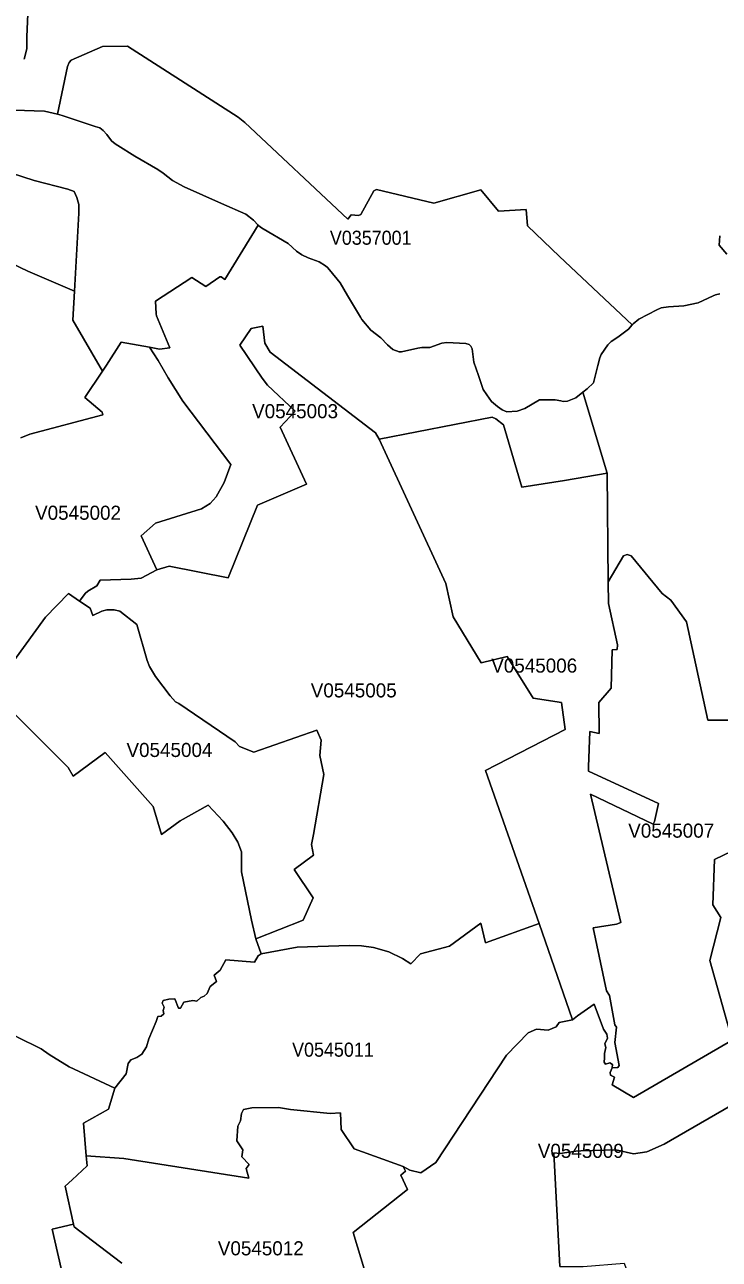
# Model space of a CAD drawing. Extents: x 369010 to 735936, y 6377141 to 6616555.
# Drawn here: x 590615 to 595545, y 6486714 to 6495475 of the extents above; entities that cross this region are included whole.
import ezdxf
from ezdxf.enums import TextEntityAlignment as Align

# ---------------------------------------------------------------- set-up
doc = ezdxf.new("R2010")
doc.units = 0
doc.header["$LTSCALE"] = 40
doc.layers.add('3', color=7, linetype='Continuous', lineweight=13)
doc.layers.add('4', color=7, linetype='Continuous')

msp = doc.modelspace()

# ---------------------------------------------------------------- linework, layer by layer
at = {"layer": '3'}
for points in [[(590660.77, 6496096.32), (590630.49, 6495390.28), (590628.83, 6495303.73), (590611.62, 6495231.57)], [(590611.62, 6495231.57), (590628.83, 6495303.73), (590630.49, 6495390.28), (590660.77, 6496096.32)], [(590476.24, 6494871.76), (590682.29, 6494864.15), (590754.94, 6494862), (590847.63, 6494839.65), (590917.97, 6495177.94), (590929.72, 6495208.23), (590944.28, 6495223.95), (591167.05, 6495321.27), (591343.31, 6495322.59), (592128.79, 6494819.79), (592178.11, 6494782.39), (592907.82, 6494094.55), (592931.49, 6494126.16), (592983.95, 6494120.87), (593001, 6494128.81), (593093.68, 6494296.14), (593112.05, 6494305.41), (593518.53, 6494209.41), (593852.02, 6494303.92), (593977.64, 6494151.32), (594172.77, 6494163.24), (594183.36, 6494049.04), (594409.6, 6493830.24), (594926.8, 6493344.49), (594934.09, 6493352.76), (594974.3, 6493384.87), (595101.41, 6493452.23), (595132.69, 6493465.14), (595183.17, 6493474.24), (595291.74, 6493479.71), (595395.35, 6493502.21), (595500.94, 6493551.7), (595518.31, 6493559.48), (595549.43, 6493564.44)], [(590102.53, 6494557.47), (590681.96, 6494370.61), (590921.44, 6494307.72), (590964.8, 6494292), (590985.66, 6494250.13), (590998.73, 6494199.32), (590998.73, 6494137.75), (590966.95, 6493584.3), (590955.2, 6493379.24), (591166.88, 6493015.96), (591195.18, 6493058.33), (591299.78, 6493222.51), (591499.71, 6493185.94), (591571.04, 6493171.7), (591643.7, 6493182.96), (591550.19, 6493408.54), (591548.37, 6493424.26), (591543.24, 6493513.63), (591800.27, 6493680.79), (591900.23, 6493617.74), (591999.87, 6493684.93), (592008.64, 6493685.43), (592034.62, 6493668.05), (592271.46, 6494053.84), (592238.69, 6494087.44), (592183.91, 6494130.96), (592010.62, 6494205.61), (591745.65, 6494325.6), (591664.55, 6494370.12), (591598.35, 6494421.59), (591560.62, 6494448.4), (591397.43, 6494542.24), (591275.95, 6494617.71), (591255.76, 6494629.79), (591231.6, 6494651.64), (591198.16, 6494696.16), (591171.85, 6494723.63), (591147.35, 6494742.67), (591114.25, 6494753.92), (590880.23, 6494831.71), (590847.63, 6494839.65), (590754.94, 6494862), (590682.29, 6494864.15), (590476.24, 6494871.76)], [(590175.35, 6493947.25), (590636.61, 6493725.15), (590966.95, 6493584.3), (590998.73, 6494137.75), (590998.73, 6494199.32), (590985.66, 6494250.13), (590964.8, 6494292), (590921.44, 6494307.72), (590681.96, 6494370.61), (590102.53, 6494557.47)], [(590586.13, 6492542.95), (590652.17, 6492569.1), (591168.37, 6492706.97), (591164.4, 6492724.68), (591042.59, 6492829.61), (591166.88, 6493015.96), (590955.2, 6493379.24), (590966.95, 6493584.3), (590636.61, 6493725.15), (590175.35, 6493947.25)], [(595597.09, 6493846.96), (595543.14, 6493910.18), (595547.77, 6493977.71)], [(595547.77, 6493977.71), (595543.14, 6493910.18), (595597.09, 6493846.96)], [(595549.43, 6493564.44), (595518.31, 6493559.48), (595500.94, 6493551.7), (595395.35, 6493502.21), (595291.74, 6493479.71), (595183.17, 6493474.24), (595132.69, 6493465.14), (595101.41, 6493452.23), (594974.3, 6493384.87), (594934.09, 6493352.76), (594926.8, 6493344.49)], [(594926.8, 6493344.49), (594899.83, 6493313.54), (594825.02, 6493256.94), (594777.19, 6493227.31), (594753.69, 6493202.82), (594705.52, 6493133.8), (594696.09, 6493111.13), (594682.68, 6493057.67), (594652.4, 6492934.87), (594606.88, 6492892.33), (594575.44, 6492867.18), (594749.55, 6492293.7), (594755.34, 6491522.12), (594864.24, 6491706.83), (594890.72, 6491716.1), (594918.69, 6491705.5), (595138.48, 6491439.7), (595199.55, 6491390.55), (595311.1, 6491237.79), (595464.03, 6490540.02), (595768.23, 6490538.7)], [(590396.96, 6490772.72), (590762.23, 6491270.56), (590925.91, 6491439.7), (591004.52, 6491384.59), (591043.75, 6491439.7), (591062.12, 6491455.43), (591127.66, 6491492), (591151, 6491533.54), (591370.95, 6491541.32), (591440.3, 6491546.62), (591551.35, 6491605.7), (591441.45, 6491848.17), (591542.91, 6491938.7), (591870.28, 6492039.49), (591931.84, 6492077.56), (591973.88, 6492125.06), (592031.48, 6492226.01), (592078.65, 6492353.12), (591737.71, 6492802.96), (591632.94, 6492969.46), (591560.95, 6493091.27), (591499.71, 6493185.94), (591299.78, 6493222.51), (591195.18, 6493058.33), (591166.88, 6493015.96), (591042.59, 6492829.61), (591164.4, 6492724.68), (591168.37, 6492706.97), (590652.17, 6492569.1), (590586.13, 6492542.95)], [(595768.23, 6490538.7), (595464.03, 6490540.02), (595311.1, 6491237.79), (595199.55, 6491390.55), (595138.48, 6491439.7), (594918.69, 6491705.5), (594890.72, 6491716.1), (594864.24, 6491706.83), (594755.34, 6491522.12), (594757.49, 6491368.7), (594821.21, 6491073.61), (594818.56, 6491041.83), (594783.97, 6491039.02), (594777.19, 6490765.77), (594688.31, 6490666.14), (594692.28, 6490445.52), (594625.92, 6490460.25), (594616.65, 6490207.86), (594616.65, 6490178.56), (595113.33, 6489947.35), (595084.03, 6489821.07), (595074.76, 6489801.21), (594629.89, 6490015.21), (594846.2, 6489103.78), (594815.58, 6489091.7), (594648.26, 6489065.22), (594744.25, 6488618.36), (594765.44, 6488586.41), (594804, 6488377.71), (594815.92, 6488360.5), (594802.18, 6488253.42), (594832.63, 6488088.58), (594823.36, 6488074.01), (594783.64, 6488071.37), (594770.4, 6488038.43), (594773.05, 6488019.73), (594801.02, 6488006.49), (594784.97, 6487950.71), (594936.4, 6487863), (595635.99, 6488269.31), (595477.6, 6488833.68), (595554.73, 6489139.2), (595498.95, 6489228.24), (595510.7, 6489551.63), (595632.84, 6489610.06)], [(590506.69, 6490619.8), (590923.92, 6490204.88), (590959.34, 6490143.15), (591184.59, 6490309.64), (591526.36, 6489928.16), (591586.6, 6489727.73), (591717.52, 6489825.87), (591916.62, 6489937.59), (592022.7, 6489823.56), (592086.92, 6489739.65), (592127.8, 6489674.44), (592152.63, 6489604.93), (592153.95, 6489463.42), (592223.63, 6489120.5), (592254.74, 6488987.43), (592591.38, 6489120.99), (592661.05, 6489279.71), (592527.49, 6489478.98), (592664.86, 6489581.59), (592650.46, 6489657.56), (592664.86, 6489728.39), (592738.84, 6490155.06), (592708.72, 6490289.95), (592717.82, 6490398.68), (592689.02, 6490469.52), (592242, 6490313.45), (592139.88, 6490352.67), (592108.44, 6490386.77), (591708.91, 6490657.86), (591683.92, 6490669.61), (591646.02, 6490711.49), (591543.9, 6490850.34), (591500.71, 6490919.86), (591484.98, 6490964.38), (591409.51, 6491217.76), (591291.01, 6491312.93), (591248.97, 6491323.52), (591196.67, 6491322.2), (591162.58, 6491314.25), (591098.36, 6491281.48), (591078.84, 6491335.27), (591004.52, 6491384.59), (590925.91, 6491439.7), (590762.23, 6491270.56), (590396.96, 6490772.72)], [(590558.49, 6488291.98), (590732.27, 6488206.42), (590788.54, 6488167.69), (590930.87, 6488080.14), (591254.44, 6487928.04), (591334.87, 6488030.82), (591349.27, 6488104.3), (591367.64, 6488129.13), (591410.84, 6488144.85), (591446.09, 6488169.68), (591478.86, 6488220.82), (591494.58, 6488278.58), (591547.05, 6488401.71), (591558.63, 6488436.47), (591583.46, 6488439.12), (591601.83, 6488456.16), (591596.53, 6488478.34), (591604.48, 6488502.01), (591590.08, 6488532.13), (591596.53, 6488550.5), (591637.25, 6488560.93), (591680.44, 6488562.25), (591706.59, 6488496.71), (591720.99, 6488495.39), (591743.33, 6488537.43), (591808.71, 6488550.5), (591836.18, 6488545.2), (591865.14, 6488571.35), (591888.65, 6488580.62), (591909.67, 6488598.99), (591930.52, 6488649.47), (591976.2, 6488686.21), (591959.32, 6488729.41), (592001.19, 6488766.15), (592041.74, 6488838.15), (592244.81, 6488822.42), (592272.28, 6488868.27), (592292.81, 6488882.5), (592254.74, 6488987.43), (592223.63, 6489120.5), (592153.95, 6489463.42), (592152.63, 6489604.93), (592127.8, 6489674.44), (592086.92, 6489739.65), (592022.7, 6489823.56), (591916.62, 6489937.59), (591717.52, 6489825.87), (591586.6, 6489727.73), (591526.36, 6489928.16), (591184.59, 6490309.64), (590959.34, 6490143.15), (590923.92, 6490204.88), (590506.69, 6490619.8)], [(595632.84, 6489610.06), (595510.7, 6489551.63), (595498.95, 6489228.24), (595554.73, 6489139.2), (595477.6, 6488833.68), (595635.99, 6488269.31), (594936.4, 6487863), (594784.97, 6487950.71), (594801.02, 6488006.49), (594773.05, 6488019.73), (594770.4, 6488038.43), (594783.64, 6488071.37), (594786.29, 6488095.2), (594767.59, 6488108.6), (594735.81, 6488097.85), (594726.38, 6488112.58), (594730.52, 6488143.03), (594729.19, 6488174.97), (594738.46, 6488216.18), (594733.16, 6488242.66), (594751.7, 6488283.87), (594746.4, 6488311.84), (594722.41, 6488346.43), (594655.71, 6488524.68), (594538.37, 6488442.1), (594501.79, 6488413.3), (594407.78, 6488393.44), (594386.93, 6488363.32), (594330.66, 6488339.65), (594248.07, 6488346.27), (594187.83, 6488321.28), (594035.23, 6488162.56), (593532.27, 6487400.08), (593426.18, 6487327.92), (593349.05, 6487346.29), (593300.56, 6487372.61), (593316.28, 6487339.51), (593284.84, 6487310.54), (593332.01, 6487208.43), (592945.06, 6486904.07), (593249.25, 6485902.11)], [(591254.44, 6487928.04), (590930.87, 6488080.14), (590788.54, 6488167.69), (590732.27, 6488206.42), (590558.49, 6488291.98), (590368.66, 6488381.69), (590235.92, 6488555.47), (590154.83, 6488721.47), (590118.08, 6488820.44), (589525.08, 6488770.79), (589507.54, 6488772.94), (589429.42, 6488768.14), (589110.33, 6488744.14), (588949.96, 6488794.45), (588789.58, 6488843.77)], [(590891.82, 6486565.78), (590809.39, 6486928.56), (590960.83, 6486963.15), (590901.91, 6487232.43), (590950.9, 6487277.44), (591057.98, 6487377.9), (591051.69, 6487447.91), (591031.17, 6487680.28), (591209.42, 6487778.09), (591254.44, 6487928.04)], [(595729.66, 6487863.99), (595152.72, 6487529.67), (595029.25, 6487475.22), (594934.91, 6487463.3), (594811.28, 6487491.11), (594561.37, 6487483.5), (594527.28, 6487482.17), (594416.06, 6487465.13), (594370.21, 6487470.42), (594413.24, 6486662.6), (594578.25, 6486662.6), (594869.7, 6486686.93), (595265.76, 6485571.76), (595425.14, 6485067.14), (595465.35, 6484879.79), (595462.71, 6484811.27), (595303.32, 6484616.3), (595503.25, 6484464.37), (596066.96, 6483982.59)], [(594413.24, 6486662.6), (594370.21, 6487470.42), (594416.06, 6487465.13), (594527.28, 6487482.17), (594561.37, 6487483.5), (594811.28, 6487491.11), (594934.91, 6487463.3), (595029.25, 6487475.22), (595152.72, 6487529.67), (595729.66, 6487863.99)], [(593249.25, 6485902.11), (592945.06, 6486904.07), (593332.01, 6487208.43), (593284.84, 6487310.54), (593316.28, 6487339.51), (593300.56, 6487372.61), (592952.18, 6487498.72), (592860.49, 6487635.1), (592855.19, 6487754.26), (592783.2, 6487748.96), (592500.68, 6487776.6), (592416.94, 6487791), (592225.78, 6487789.68), (592168.18, 6487777.93), (592152.46, 6487749.13), (592145.84, 6487696.67), (592127.47, 6487657.44), (592119.69, 6487553.84), (592162.06, 6487490.94), (592155.6, 6487441.13), (592207.9, 6487386.18), (592187.05, 6487357.38), (592205.26, 6487289.19), (591318.82, 6487429.38), (591051.69, 6487447.91), (591057.98, 6487377.9), (590950.9, 6487277.44), (590901.91, 6487232.43), (590960.83, 6486963.15), (590964.97, 6486944.62), (591145.04, 6486806.42), (591304.42, 6486685.1)], [(591304.42, 6486685.1), (591145.04, 6486806.42), (590964.97, 6486944.62), (590960.83, 6486963.15), (590809.39, 6486928.56)], [(590809.39, 6486928.56), (590891.82, 6486565.78)]]:
    msp.add_lwpolyline(points, dxfattribs=at)
for points in [[(590847.63, 6494839.65), (590880.23, 6494831.71), (591114.25, 6494753.92), (591147.35, 6494742.67), (591171.85, 6494723.63), (591198.16, 6494696.16), (591231.6, 6494651.64), (591255.76, 6494629.79), (591275.95, 6494617.71), (591397.43, 6494542.24), (591560.62, 6494448.4), (591598.35, 6494421.59), (591664.55, 6494370.12), (591745.65, 6494325.6), (592010.62, 6494205.61), (592183.91, 6494130.96), (592238.69, 6494087.44), (592271.46, 6494053.84), (592287.84, 6494038.61), (592307.04, 6494027.03), (592484.3, 6493923.42), (592542.55, 6493868.97), (592581.12, 6493842.66), (592627.29, 6493819.82), (592703.92, 6493791.35), (592749.6, 6493763.71), (592764, 6493753.28), (592777.4, 6493736.57), (592854.69, 6493642.56), (592906.17, 6493554.02), (592997.03, 6493400.59), (593007.29, 6493382.22), (593072, 6493308.41), (593142.5, 6493251.97), (593188.85, 6493202.82), (593227.41, 6493169.55), (593271.43, 6493153.83), (593289.64, 6493153.17), (593404.99, 6493180.81), (593432.47, 6493183.45), (593489.24, 6493183.62), (593576.29, 6493216.22), (593611.54, 6493220.03), (593746.1, 6493213.58), (593768.28, 6493205.47), (593780.36, 6493194.21), (593789.96, 6493174.85), (593803.36, 6493080.34), (593835.14, 6492985.51), (593867.41, 6492886.21), (593894.39, 6492848.47), (593928.81, 6492801.3), (593969.69, 6492766.71), (594004.45, 6492741.56), (594037.22, 6492728.65), (594110.04, 6492731.79), (594164.82, 6492752.15), (594267.6, 6492813.06), (594380.64, 6492814.21), (594419.2, 6492806.93), (594435.59, 6492801.64), (594466.87, 6492803.79), (594525.62, 6492827.12), (594575.44, 6492867.18), (594606.88, 6492892.33), (594652.4, 6492934.87), (594682.68, 6493057.67), (594696.09, 6493111.13), (594705.52, 6493133.8), (594753.69, 6493202.82), (594777.19, 6493227.31), (594825.02, 6493256.94), (594899.83, 6493313.54), (594926.8, 6493344.49), (594409.6, 6493830.24), (594183.36, 6494049.04), (594172.77, 6494163.24), (593977.64, 6494151.32), (593852.02, 6494303.92), (593518.53, 6494209.41), (593112.05, 6494305.41), (593093.68, 6494296.14), (593001, 6494128.81), (592983.95, 6494120.87), (592931.49, 6494126.16), (592907.82, 6494094.55), (592178.11, 6494782.39), (592128.79, 6494819.79), (591343.31, 6495322.59), (591167.05, 6495321.27), (590944.28, 6495223.95), (590929.72, 6495208.23), (590917.97, 6495177.94)], [(592271.46, 6494053.84), (592034.62, 6493668.05), (592008.64, 6493685.43), (591999.87, 6493684.93), (591900.23, 6493617.74), (591800.27, 6493680.79), (591543.24, 6493513.63), (591548.37, 6493424.26), (591550.19, 6493408.54), (591643.7, 6493182.96), (591571.04, 6493171.7), (591499.71, 6493185.94), (591560.95, 6493091.27), (591632.94, 6492969.46), (591737.71, 6492802.96), (592078.65, 6492353.12), (592031.48, 6492226.01), (591973.88, 6492125.06), (591931.84, 6492077.56), (591870.28, 6492039.49), (591542.91, 6491938.7), (591441.45, 6491848.17), (591551.35, 6491605.7), (591639.07, 6491633.18), (592057.63, 6491549.6), (592266.49, 6492066.47), (592613.55, 6492214.43), (592426.87, 6492619.09), (592533.78, 6492732.62), (592337.33, 6492917.32), (592299.43, 6492965.82), (592142.2, 6493200.34), (592222.8, 6493319.99), (592303.9, 6493337.04), (592319.62, 6493216.22), (592356.36, 6493150.68), (593104.94, 6492578.04), (593129.93, 6492534.84), (593933.45, 6492690.25), (593958.27, 6492678.34), (594013.22, 6492635.14), (594142.81, 6492192.58), (594445.35, 6492241.07), (594749.55, 6492293.7), (594575.44, 6492867.18), (594525.62, 6492827.12), (594466.87, 6492803.79), (594435.59, 6492801.64), (594419.2, 6492806.93), (594380.64, 6492814.21), (594267.6, 6492813.06), (594164.82, 6492752.15), (594110.04, 6492731.79), (594037.22, 6492728.65), (594004.45, 6492741.56), (593969.69, 6492766.71), (593928.81, 6492801.3), (593894.39, 6492848.47), (593867.41, 6492886.21), (593835.14, 6492985.51), (593803.36, 6493080.34), (593789.96, 6493174.85), (593780.36, 6493194.21), (593768.28, 6493205.47), (593746.1, 6493213.58), (593611.54, 6493220.03), (593576.29, 6493216.22), (593489.24, 6493183.62), (593432.47, 6493183.45), (593404.99, 6493180.81), (593289.64, 6493153.17), (593271.43, 6493153.83), (593227.41, 6493169.55), (593188.85, 6493202.82), (593142.5, 6493251.97), (593072, 6493308.41), (593007.29, 6493382.22), (592997.03, 6493400.59), (592906.17, 6493554.02), (592854.69, 6493642.56), (592777.4, 6493736.57), (592764, 6493753.28), (592749.6, 6493763.71), (592703.92, 6493791.35), (592627.29, 6493819.82), (592581.12, 6493842.66), (592542.55, 6493868.97), (592484.3, 6493923.42), (592307.04, 6494027.03), (592287.84, 6494038.61)], [(591551.35, 6491605.7), (591440.3, 6491546.62), (591370.95, 6491541.32), (591151, 6491533.54), (591127.66, 6491492), (591062.12, 6491455.43), (591043.75, 6491439.7), (591004.52, 6491384.59), (591078.84, 6491335.27), (591098.36, 6491281.48), (591162.58, 6491314.25), (591196.67, 6491322.2), (591248.97, 6491323.52), (591291.01, 6491312.93), (591409.51, 6491217.76), (591484.98, 6490964.38), (591500.71, 6490919.86), (591543.9, 6490850.34), (591646.02, 6490711.49), (591683.92, 6490669.61), (591708.91, 6490657.86), (592108.44, 6490386.77), (592139.88, 6490352.67), (592242, 6490313.45), (592689.02, 6490469.52), (592717.82, 6490398.68), (592708.72, 6490289.95), (592738.84, 6490155.06), (592664.86, 6489728.39), (592650.46, 6489657.56), (592664.86, 6489581.59), (592527.49, 6489478.98), (592661.05, 6489279.71), (592591.38, 6489120.99), (592254.74, 6488987.43), (592292.81, 6488882.5), (592549.5, 6488929.67), (592916.59, 6488939.6), (593004.31, 6488938.28), (593089.54, 6488926.53), (593198.11, 6488896.24), (593295.1, 6488847.91), (593354.02, 6488811.17), (593424.69, 6488881.84), (593629.91, 6488936.29), (593852.52, 6489099.97), (593885.29, 6488959.79), (594266.94, 6489096.5), (593884.29, 6490181.54), (594449.82, 6490473.82), (594425, 6490665.14), (594224.57, 6490695.27), (594039.21, 6490991.19), (593854.5, 6490946.67), (593654.57, 6491272.54), (593603.43, 6491510.87), (593129.93, 6492534.84), (593104.94, 6492578.04), (592356.36, 6493150.68), (592319.62, 6493216.22), (592303.9, 6493337.04), (592222.8, 6493319.99), (592142.2, 6493200.34), (592299.43, 6492965.82), (592337.33, 6492917.32), (592533.78, 6492732.62), (592426.87, 6492619.09), (592613.55, 6492214.43), (592266.49, 6492066.47), (592057.63, 6491549.6), (591639.07, 6491633.18)], [(593129.93, 6492534.84), (593603.43, 6491510.87), (593654.57, 6491272.54), (593854.5, 6490946.67), (594039.21, 6490991.19), (594224.57, 6490695.27), (594425, 6490665.14), (594449.82, 6490473.82), (593884.29, 6490181.54), (594266.94, 6489096.5), (594501.79, 6488413.3), (594538.37, 6488442.1), (594655.71, 6488524.68), (594722.41, 6488346.43), (594746.4, 6488311.84), (594751.7, 6488283.87), (594733.16, 6488242.66), (594738.46, 6488216.18), (594729.19, 6488174.97), (594730.52, 6488143.03), (594726.38, 6488112.58), (594735.81, 6488097.85), (594767.59, 6488108.6), (594786.29, 6488095.2), (594783.64, 6488071.37), (594823.36, 6488074.01), (594832.63, 6488088.58), (594802.18, 6488253.42), (594815.92, 6488360.5), (594804, 6488377.71), (594765.44, 6488586.41), (594744.25, 6488618.36), (594648.26, 6489065.22), (594815.58, 6489091.7), (594846.2, 6489103.78), (594629.89, 6490015.21), (595074.76, 6489801.21), (595084.03, 6489821.07), (595113.33, 6489947.35), (594616.65, 6490178.56), (594616.65, 6490207.86), (594625.92, 6490460.25), (594692.28, 6490445.52), (594688.31, 6490666.14), (594777.19, 6490765.77), (594783.97, 6491039.02), (594818.56, 6491041.83), (594821.21, 6491073.61), (594757.49, 6491368.7), (594755.34, 6491522.12), (594749.55, 6492293.7), (594445.35, 6492241.07), (594142.81, 6492192.58), (594013.22, 6492635.14), (593958.27, 6492678.34), (593933.45, 6492690.25)], [(592292.81, 6488882.5), (592272.28, 6488868.27), (592244.81, 6488822.42), (592041.74, 6488838.15), (592001.19, 6488766.15), (591959.32, 6488729.41), (591976.2, 6488686.21), (591930.52, 6488649.47), (591909.67, 6488598.99), (591888.65, 6488580.62), (591865.14, 6488571.35), (591836.18, 6488545.2), (591808.71, 6488550.5), (591743.33, 6488537.43), (591720.99, 6488495.39), (591706.59, 6488496.71), (591680.44, 6488562.25), (591637.25, 6488560.93), (591596.53, 6488550.5), (591590.08, 6488532.13), (591604.48, 6488502.01), (591596.53, 6488478.34), (591601.83, 6488456.16), (591583.46, 6488439.12), (591558.63, 6488436.47), (591547.05, 6488401.71), (591494.58, 6488278.58), (591478.86, 6488220.82), (591446.09, 6488169.68), (591410.84, 6488144.85), (591367.64, 6488129.13), (591349.27, 6488104.3), (591334.87, 6488030.82), (591254.44, 6487928.04), (591209.42, 6487778.09), (591031.17, 6487680.28), (591051.69, 6487447.91), (591318.82, 6487429.38), (592205.26, 6487289.19), (592187.05, 6487357.38), (592207.9, 6487386.18), (592155.6, 6487441.13), (592162.06, 6487490.94), (592119.69, 6487553.84), (592127.47, 6487657.44), (592145.84, 6487696.67), (592152.46, 6487749.13), (592168.18, 6487777.93), (592225.78, 6487789.68), (592416.94, 6487791), (592500.68, 6487776.6), (592783.2, 6487748.96), (592855.19, 6487754.26), (592860.49, 6487635.1), (592952.18, 6487498.72), (593300.56, 6487372.61), (593349.05, 6487346.29), (593426.18, 6487327.92), (593532.27, 6487400.08), (594035.23, 6488162.56), (594187.83, 6488321.28), (594248.07, 6488346.27), (594330.66, 6488339.65), (594386.93, 6488363.32), (594407.78, 6488393.44), (594501.79, 6488413.3), (594266.94, 6489096.5), (593885.29, 6488959.79), (593852.52, 6489099.97), (593629.91, 6488936.29), (593424.69, 6488881.84), (593354.02, 6488811.17), (593295.1, 6488847.91), (593198.11, 6488896.24), (593089.54, 6488926.53), (593004.31, 6488938.28), (592916.59, 6488939.6), (592549.5, 6488929.67)]]:
    msp.add_lwpolyline(points, close=True, dxfattribs=at)

# ---------------------------------------------------------------- texts
at = {"layer": '4', "width": 0.95}
for s, p in [('V0357001', (593070.4, 6493913.56)), ('V0545011', (592802.25, 6488151.4))]:
    msp.add_text(s, height=100, dxfattribs=at).set_placement(p, align=Align.CENTER)
at = {"layer": '4'}
for s, p in [('V0545003', (592533.78, 6492682.62)), ('V0545002', (590993.33, 6491961.94)), ('V0545006', (594230.88, 6490877.27)), ('V0545005', (592949.95, 6490701.25)), ('V0545004', (591642.03, 6490278.46)), ('V0545007', (595202.98, 6489705.74)), ('V0545009', (594561.37, 6487433.5)), ('V0545012', (592290.32, 6486741.78))]:
    msp.add_text(s, height=100, dxfattribs=at).set_placement(p, align=Align.CENTER)

doc.saveas('drawing.dxf')
